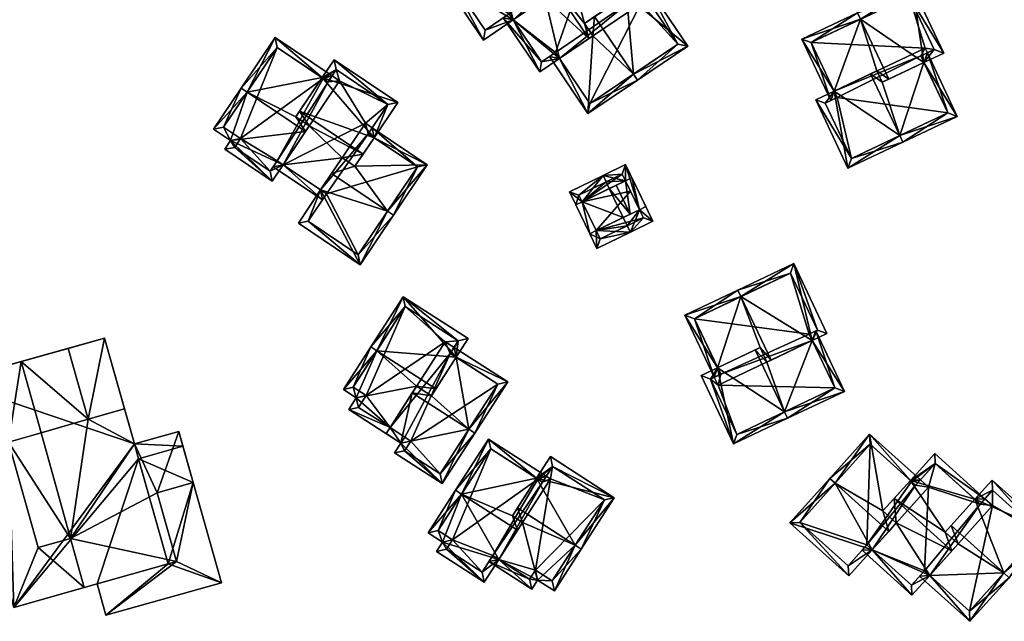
# Model space of a CAD drawing. Header units: inches. Extents: x 2685601 to 2690022, y 1235992 to 1239010.
# Tile 257 of 390: x 2688538 to 2688641, y 1238751 to 1238814. Entities that reach past the tile are written whole.
import ezdxf

# ---------------------------------------------------------------- set-up
doc = ezdxf.new("R2010")
doc.units = ezdxf.units.IN
doc.header["$MEASUREMENT"] = 0
doc.layers.add('Gebaeude Einzelhaus', color=10, linetype='Continuous')

msp = doc.modelspace()

# ---------------------------------------------------------------- meshes
at = {"layer": 'Gebaeude Einzelhaus'}
mesh = msp.add_polyface(dxfattribs=at)
corners = [(2688596.51, 1238819.57, 531.206), (2688595.474, 1238819.776, 531.63), (2688595.554, 1238819.658, 531.63), (2688592.588, 1238825.379, 531.206), (2688592.032, 1238817.452, 534), (2688595.889, 1238819.151, 531.633), (2688587.728, 1238821.192, 534.841), (2688587.308, 1238821.814, 534.841), (2688591.895, 1238815.02, 534.841), (2688593.117, 1238815.845, 534), (2688589.766, 1238813.583, 533.371), (2688582.045, 1238818.26, 531.206), (2688586.631, 1238811.466, 531.206), (2688583.086, 1238818.058, 531.635), (2688586.834, 1238812.508, 531.636), (2688589.346, 1238814.205, 533.371), (2688592.386, 1238824.338, 531.634), (2688597.23, 1238813.206, 534.569), (2688593.228, 1238818.259, 534.841), (2688597.705, 1238811.626, 534.841), (2688595.474, 1238819.776, 533.338), (2688598.111, 1238811.9, 534.569), (2688601.638, 1238816.182, 531.621), (2688602.678, 1238815.979, 531.206), (2688602.058, 1238815.56, 531.621), (2688598.661, 1238821.928, 531.206), (2688594.61, 1238809.536, 532.663), (2688589.766, 1238813.583, 531.643), (2688588.725, 1238813.785, 531.206), (2688589.346, 1238814.205, 531.643), (2688592.539, 1238808.138, 531.206), (2688598.46, 1238820.886, 531.622), (2688595.554, 1238819.658, 533.338), (2688595.889, 1238819.151, 533.341), (2688592.74, 1238809.179, 531.643), (2688594.19, 1238810.158, 532.663), (2688597.596, 1238803.774, 531.68), (2688602.783, 1238807.275, 535.315), (2688602.363, 1238807.897, 535.315), (2688598.293, 1238813.924, 535.315), (2688594.61, 1238809.536, 532.115), (2688593.569, 1238809.739, 531.68), (2688594.19, 1238810.158, 532.115), (2688601.638, 1238816.182, 533.01), (2688608.058, 1238810.838, 531.68), (2688603.569, 1238817.485, 531.68), (2688597.799, 1238804.815, 532.116), (2688607.016, 1238811.039, 532.109), (2688603.366, 1238816.444, 532.109), (2688602.058, 1238815.56, 533.01), (2688596.51, 1238819.57, 522.724), (2688595.889, 1238819.151, 522.724), (2688595.554, 1238819.658, 522.724), (2688592.386, 1238824.338, 522.724), (2688583.086, 1238818.058, 522.724), (2688586.834, 1238812.508, 522.724), (2688589.346, 1238814.205, 522.724), (2688589.766, 1238813.583, 522.724), (2688597.175, 1238818.586, 522.724), (2688592.74, 1238809.179, 522.724), (2688594.19, 1238810.158, 522.724), (2688594.61, 1238809.536, 522.724), (2688602.678, 1238815.979, 522.724), (2688602.058, 1238815.56, 522.724), (2688598.46, 1238820.886, 522.724), (2688603.14, 1238815.296, 522.724), (2688597.799, 1238804.815, 522.724), (2688607.016, 1238811.039, 522.724), (2688603.366, 1238816.444, 522.724)]
mesh.append_faces([[corners[k] for k in face] for face in [(45, 48, 43), (43, 48, 49), (37, 47, 44), (44, 47, 45), (45, 47, 48), (37, 38, 47), (36, 46, 37), (37, 46, 38), (36, 40, 46), (36, 41, 40), (40, 41, 42), (38, 43, 39), (37, 44, 38), (38, 44, 43), (43, 44, 45), (36, 40, 41), (41, 40, 42), (36, 21, 40), (21, 39, 17), (36, 38, 21), (21, 38, 39), (36, 37, 38), (28, 34, 30), (30, 34, 26), (26, 34, 35), (28, 27, 34), (28, 29, 27), (25, 31, 20), (20, 31, 32), (32, 31, 33), (25, 22, 31), (25, 23, 22), (22, 23, 24), (26, 27, 30), (30, 27, 28), (28, 27, 29), (26, 9, 27), (9, 18, 4), (26, 19, 9), (9, 19, 18), (20, 22, 25), (25, 22, 23), (23, 22, 24), (20, 17, 22), (17, 19, 21), (20, 18, 17), (17, 18, 19), (1, 0, 2), (2, 0, 5), (1, 3, 0), (1, 16, 3), (3, 16, 7), (7, 16, 6), (12, 14, 10), (10, 14, 15), (7, 13, 11), (11, 13, 12), (12, 13, 14), (7, 6, 13), (6, 10, 8), (7, 11, 6), (6, 11, 10), (10, 11, 12), (4, 8, 9), (4, 6, 8), (4, 3, 6), (6, 3, 7), (0, 2, 5), (4, 1, 3), (3, 1, 0), (0, 1, 2)]], dxfattribs={"color": 13})
mesh.append_faces([[corners[k] for k in face] for face in [(67, 65, 68), (68, 65, 62), (67, 66, 65), (65, 66, 61), (39, 22, 17), (39, 43, 22), (49, 24, 43), (43, 24, 22), (48, 24, 49), (48, 23, 24), (48, 68, 23), (23, 68, 62), (48, 47, 68), (68, 47, 67), (47, 66, 67), (38, 46, 47), (47, 46, 66), (40, 66, 46), (40, 61, 66), (64, 58, 50), (58, 60, 57), (57, 60, 59), (64, 63, 58), (58, 63, 60), (60, 63, 61), (61, 63, 65), (65, 63, 62), (33, 5, 32), (32, 5, 2), (32, 2, 20), (20, 2, 1), (31, 0, 33), (33, 0, 5), (31, 64, 0), (0, 64, 50), (22, 64, 31), (22, 63, 64), (22, 24, 63), (23, 63, 24), (23, 62, 63), (19, 40, 21), (19, 26, 40), (42, 40, 35), (35, 40, 26), (42, 61, 40), (42, 60, 61), (34, 42, 35), (34, 60, 42), (34, 59, 60), (27, 59, 34), (27, 57, 59), (18, 1, 4), (18, 20, 1), (52, 56, 53), (53, 56, 54), (54, 56, 55), (52, 51, 56), (56, 51, 57), (57, 51, 58), (58, 51, 50), (27, 56, 57), (27, 29, 56), (27, 10, 29), (29, 10, 15), (14, 29, 15), (14, 56, 29), (14, 55, 56), (14, 13, 55), (55, 13, 54), (6, 16, 13), (13, 16, 54), (54, 16, 53), (1, 53, 16), (1, 52, 53), (1, 2, 52), (5, 51, 2), (2, 51, 52), (0, 51, 5), (0, 50, 51), (8, 27, 9), (8, 10, 27)]], dxfattribs={"color": 41})
mesh = msp.add_polyface(dxfattribs=at)
corners = [(2688628.455, 1238807.063, 538.011), (2688627.233, 1238807.931, 538.415), (2688630.291, 1238801.453, 538.415), (2688627.897, 1238808.245, 538.011), (2688636.326, 1238803.471, 534.94), (2688630.611, 1238800.774, 538.415), (2688632.829, 1238809.127, 535.352), (2688633.187, 1238810.125, 534.94), (2688632.509, 1238809.805, 535.352), (2688623.409, 1238806.126, 536.105), (2688621.48, 1238805.215, 534.94), (2688624.858, 1238798.059, 534.94), (2688635.328, 1238803.83, 535.352), (2688622.479, 1238804.858, 535.35), (2688625.216, 1238799.058, 535.35), (2688623.729, 1238805.448, 536.105), (2688632.829, 1238809.127, 536.189), (2688634.904, 1238810.106, 534.94), (2688631.625, 1238817.051, 534.94), (2688626.177, 1238813.65, 538.415), (2688625.856, 1238814.329, 538.415), (2688629.135, 1238807.384, 538.415), (2688623.409, 1238806.126, 535.344), (2688620.01, 1238811.569, 534.94), (2688623.05, 1238805.128, 534.94), (2688623.729, 1238805.448, 535.344), (2688632.509, 1238809.805, 536.189), (2688633.905, 1238810.464, 535.349), (2688631.268, 1238816.053, 535.348), (2688621.009, 1238811.211, 535.344), (2688623.409, 1238806.126, 526.526), (2688623.729, 1238805.448, 526.526), (2688622.479, 1238804.858, 526.526), (2688625.216, 1238799.058, 526.526), (2688635.328, 1238803.83, 526.526), (2688632.509, 1238809.805, 526.526), (2688633.187, 1238810.125, 526.526), (2688632.949, 1238810.629, 526.526), (2688633.905, 1238810.464, 526.526), (2688631.268, 1238816.053, 526.526), (2688621.009, 1238811.211, 526.526)]
mesh.append_faces([[corners[k] for k in face] for face in [(24, 22, 25), (20, 29, 23), (23, 29, 24), (24, 29, 22), (20, 19, 29), (17, 28, 18), (18, 28, 20), (20, 28, 19), (16, 27, 17), (17, 27, 28), (16, 26, 27), (19, 3, 21), (21, 3, 0), (19, 22, 3), (22, 24, 25), (20, 23, 19), (19, 23, 22), (22, 23, 24), (16, 19, 21), (16, 18, 19), (19, 18, 20), (16, 17, 18), (10, 14, 11), (11, 14, 5), (5, 14, 2), (15, 13, 9), (9, 13, 10), (10, 13, 14), (7, 6, 8), (5, 12, 4), (4, 12, 7), (7, 12, 6), (5, 2, 12), (9, 2, 1), (9, 11, 2), (2, 11, 5), (9, 10, 11), (6, 7, 8), (6, 4, 7), (0, 2, 6), (6, 2, 4), (4, 2, 5), (3, 1, 0), (0, 1, 2)]], dxfattribs={"color": 13})
mesh.append_faces([[corners[k] for k in face] for face in [(36, 37, 38), (38, 37, 39), (39, 37, 40), (40, 37, 30), (0, 6, 21), (21, 6, 16), (29, 30, 22), (29, 40, 30), (29, 39, 40), (19, 28, 29), (29, 28, 39), (28, 38, 39), (28, 27, 38), (26, 7, 27), (27, 7, 38), (38, 7, 36), (26, 8, 7), (16, 6, 26), (26, 6, 8), (35, 37, 36), (35, 30, 37), (32, 31, 33), (33, 31, 34), (34, 31, 35), (35, 31, 30), (8, 35, 7), (7, 35, 36), (6, 35, 8), (6, 34, 35), (6, 12, 34), (2, 14, 12), (12, 14, 34), (34, 14, 33), (14, 13, 33), (33, 13, 32), (25, 13, 15), (25, 32, 13), (25, 31, 32), (22, 25, 9), (9, 25, 15), (22, 31, 25), (22, 30, 31), (9, 1, 22), (22, 1, 3)]], dxfattribs={"color": 41})
mesh = msp.add_polyface(dxfattribs=at)
corners = [(2688569.851, 1238807.445, 527.172), (2688570.346, 1238807.104, 527.176), (2688570.764, 1238807.726, 526.75), (2688569.728, 1238807.528, 527.172), (2688564.805, 1238811.734, 526.75), (2688561.857, 1238806.004, 530.384), (2688561.234, 1238806.423, 530.384), (2688566.969, 1238803.425, 529.98), (2688567.983, 1238801.886, 530.384), (2688568.38, 1238802.476, 529.98), (2688558.351, 1238802.135, 527.389), (2688560.136, 1238800.935, 527.39), (2688564.483, 1238796.681, 526.75), (2688559.519, 1238800.018, 526.75), (2688565.637, 1238798.397, 527.947), (2688559.393, 1238802.339, 527.824), (2688561.178, 1238801.139, 527.825), (2688560.56, 1238800.221, 527.184), (2688564.279, 1238797.723, 527.184), (2688565.014, 1238798.815, 527.947), (2688565.009, 1238810.693, 527.176), (2688569.564, 1238795.757, 529.601), (2688567.236, 1238792.295, 527.39), (2688573.728, 1238787.93, 527.39), (2688576.589, 1238793.529, 530.699), (2688577.211, 1238793.111, 530.699), (2688570.72, 1238797.476, 530.699), (2688575.184, 1238801.231, 527.353), (2688580.759, 1238798.386, 526.907), (2688574.979, 1238802.271, 526.907), (2688573.175, 1238798.242, 529.502), (2688574.561, 1238801.649, 527.353), (2688571.839, 1238799.141, 529.502), (2688579.718, 1238798.183, 527.353), (2688570.186, 1238795.339, 529.601), (2688568.278, 1238792.499, 527.788), (2688573.524, 1238788.971, 527.788), (2688574.038, 1238799.526, 530.384), (2688567.365, 1238804.013, 530.384), (2688565.637, 1238798.397, 527.177), (2688569.564, 1238795.757, 527.177), (2688569.767, 1238794.716, 526.75), (2688564.596, 1238798.193, 526.75), (2688565.014, 1238798.815, 527.176), (2688570.186, 1238795.339, 527.177), (2688569.728, 1238807.528, 528.016), (2688577.665, 1238804.923, 526.75), (2688570.993, 1238809.409, 526.75), (2688575.184, 1238801.231, 529.236), (2688574.561, 1238801.649, 529.236), (2688576.624, 1238804.719, 527.168), (2688571.196, 1238808.368, 527.17), (2688569.851, 1238807.445, 528.016), (2688570.346, 1238807.104, 528.02), (2688570.764, 1238807.726, 518.185), (2688570.346, 1238807.104, 518.185), (2688569.851, 1238807.445, 518.185), (2688565.009, 1238810.693, 518.185), (2688559.393, 1238802.339, 518.185), (2688561.178, 1238801.139, 518.185), (2688560.56, 1238800.221, 518.185), (2688564.279, 1238797.723, 518.185), (2688565.014, 1238798.815, 518.185), (2688565.637, 1238798.397, 518.185), (2688571.553, 1238807.196, 518.185), (2688569.564, 1238795.757, 518.185), (2688570.186, 1238795.339, 518.185), (2688568.278, 1238792.499, 518.185), (2688573.524, 1238788.971, 518.185), (2688579.718, 1238798.183, 518.185), (2688574.561, 1238801.649, 518.185), (2688574.979, 1238802.271, 518.185), (2688574.266, 1238802.751, 518.185), (2688576.624, 1238804.719, 518.185), (2688571.196, 1238808.368, 518.185)]
mesh.append_faces([[corners[k] for k in face] for face in [(41, 40, 44), (42, 39, 41), (41, 39, 40), (42, 43, 39), (47, 51, 45), (45, 51, 52), (52, 51, 53), (48, 50, 46), (46, 50, 47), (47, 50, 51), (48, 49, 50), (48, 38, 37), (48, 45, 38), (48, 46, 45), (45, 46, 47), (44, 40, 41), (42, 39, 43), (39, 42, 41), (39, 41, 40), (32, 39, 40), (32, 9, 39), (9, 38, 7), (30, 37, 32), (32, 37, 9), (9, 37, 38), (23, 36, 25), (25, 36, 24), (21, 35, 22), (22, 35, 23), (23, 35, 36), (21, 34, 35), (29, 27, 31), (25, 33, 28), (28, 33, 29), (29, 33, 27), (25, 24, 33), (24, 30, 26), (26, 30, 32), (27, 29, 31), (25, 28, 24), (24, 28, 30), (30, 28, 27), (27, 28, 29), (21, 24, 26), (21, 23, 24), (24, 23, 25), (21, 22, 23), (4, 20, 6), (6, 20, 5), (2, 3, 4), (4, 3, 20), (1, 0, 2), (2, 0, 3), (12, 18, 14), (14, 18, 19), (11, 17, 13), (13, 17, 12), (12, 17, 18), (11, 16, 17), (6, 15, 10), (10, 15, 11), (11, 15, 16), (6, 5, 15), (5, 11, 8), (8, 11, 14), (14, 11, 12), (12, 11, 13), (6, 10, 5), (5, 10, 11), (7, 8, 9), (3, 5, 7), (7, 5, 8), (3, 4, 5), (5, 4, 6), (0, 2, 3), (3, 2, 4), (0, 1, 2)]], dxfattribs={"color": 13})
mesh.append_faces([[corners[k] for k in face] for face in [(73, 64, 74), (74, 64, 54), (73, 72, 64), (64, 72, 63), (63, 72, 65), (73, 71, 72), (65, 40, 63), (63, 40, 39), (38, 3, 7), (38, 45, 3), (52, 0, 45), (45, 0, 3), (53, 1, 52), (52, 1, 0), (51, 2, 53), (53, 2, 1), (51, 74, 2), (2, 74, 54), (51, 50, 74), (74, 50, 73), (49, 29, 50), (50, 29, 73), (73, 29, 71), (49, 31, 29), (48, 27, 49), (49, 27, 31), (37, 27, 48), (37, 30, 27), (70, 72, 71), (70, 65, 72), (67, 66, 68), (68, 66, 69), (69, 66, 70), (70, 66, 65), (32, 40, 26), (26, 40, 21), (31, 70, 29), (29, 70, 71), (27, 70, 31), (27, 69, 70), (27, 33, 69), (33, 68, 69), (24, 36, 33), (33, 36, 68), (36, 35, 68), (68, 35, 67), (44, 35, 34), (44, 67, 35), (44, 66, 67), (40, 44, 21), (21, 44, 34), (40, 66, 44), (40, 65, 66), (59, 61, 60), (59, 62, 61), (62, 55, 63), (63, 55, 64), (64, 55, 54), (59, 56, 62), (62, 56, 55), (59, 57, 56), (59, 58, 57), (43, 39, 19), (19, 39, 14), (43, 63, 39), (43, 62, 63), (18, 43, 19), (18, 61, 43), (43, 61, 62), (18, 17, 61), (61, 17, 60), (17, 59, 60), (17, 16, 59), (16, 15, 59), (59, 15, 58), (5, 20, 15), (15, 20, 58), (58, 20, 57), (3, 57, 20), (3, 56, 57), (3, 0, 56), (1, 55, 0), (0, 55, 56), (2, 55, 1), (2, 54, 55), (8, 39, 9), (8, 14, 39)]], dxfattribs={"color": 41})
mesh = msp.add_polyface(dxfattribs=at)
corners = [(2688601.302, 1238792.872, 530.931), (2688596.995, 1238794.527, 528.807), (2688598.46, 1238791.498, 528.808), (2688599.838, 1238795.902, 530.931), (2688602.014, 1238793.216, 531.463), (2688600.549, 1238796.246, 531.463), (2688597.784, 1238791.171, 528.303), (2688596.32, 1238794.201, 528.303), (2688603.001, 1238793.693, 530.712), (2688603.675, 1238794.019, 530.199), (2688602.21, 1238797.049, 530.199), (2688601.535, 1238796.723, 530.712), (2688602.046, 1238791.333, 530.931), (2688601.72, 1238792.007, 530.931), (2688598.529, 1238789.631, 528.303), (2688595.659, 1238795.568, 528.303), (2688599.504, 1238796.594, 530.931), (2688599.178, 1238797.269, 530.931), (2688601.55, 1238798.415, 529.673), (2688601.535, 1238796.723, 530.031), (2688603.001, 1238793.693, 530.031), (2688604.42, 1238792.479, 529.673), (2688596.66, 1238795.219, 528.807), (2688598.878, 1238790.633, 528.808), (2688601.201, 1238797.414, 530.031), (2688603.419, 1238792.828, 530.031), (2688602.063, 1238795.631, 522.369), (2688603.001, 1238793.693, 522.369), (2688601.535, 1238796.723, 522.369), (2688596.995, 1238794.527, 522.369), (2688598.46, 1238791.498, 522.369), (2688603.419, 1238792.828, 522.369), (2688601.201, 1238797.414, 522.369), (2688596.66, 1238795.219, 522.369), (2688598.878, 1238790.633, 522.369)]
mesh.append_faces([[corners[k] for k in face] for face in [(25, 12, 13), (20, 21, 25), (25, 21, 12), (19, 18, 20), (20, 18, 21), (19, 24, 18), (18, 24, 17), (17, 24, 16), (14, 23, 12), (12, 23, 13), (14, 6, 23), (23, 6, 2), (15, 22, 7), (7, 22, 1), (15, 17, 22), (22, 17, 16), (18, 20, 21), (21, 20, 12), (12, 20, 13), (13, 20, 0), (3, 19, 16), (16, 19, 17), (17, 19, 18), (18, 19, 20), (15, 1, 17), (17, 1, 16), (16, 1, 3), (15, 7, 1), (14, 2, 6), (2, 13, 0), (14, 12, 2), (2, 12, 13), (8, 10, 9), (8, 11, 10), (6, 1, 2), (6, 7, 1), (8, 11, 4), (4, 11, 5), (8, 10, 11), (8, 9, 10), (1, 7, 6), (1, 6, 2), (3, 4, 5), (3, 0, 4), (3, 1, 0), (0, 1, 2)]], dxfattribs={"color": 13})
mesh.append_faces([[corners[k] for k in face] for face in [(28, 29, 32), (32, 29, 33), (31, 30, 27), (31, 34, 30), (25, 23, 31), (31, 23, 34), (25, 13, 23), (2, 34, 23), (2, 30, 34), (33, 29, 22), (22, 29, 1), (22, 32, 33), (16, 24, 22), (22, 24, 32), (19, 28, 24), (24, 28, 32), (25, 31, 20), (20, 31, 27), (29, 26, 30), (30, 26, 27), (29, 28, 26), (8, 0, 20), (8, 4, 0), (1, 30, 2), (1, 29, 30), (5, 11, 3), (3, 11, 19), (19, 26, 28), (19, 20, 26), (26, 20, 27), (19, 8, 20), (19, 11, 8)]], dxfattribs={"color": 41})
mesh = msp.add_polyface(dxfattribs=at)
corners = [(2688611.198, 1238777.123, 532.181), (2688607.756, 1238782.621, 531.7), (2688610.842, 1238776.124, 531.7), (2688613.642, 1238784.586, 535.651), (2688613.321, 1238785.263, 535.651), (2688611.52, 1238776.445, 532.181), (2688615.644, 1238779.234, 535.339), (2688616.8, 1238777.935, 535.65), (2688616.36, 1238777.726, 535.339), (2688621.122, 1238779.987, 532.971), (2688622.661, 1238780.718, 532.016), (2688619.183, 1238788.046, 532.016), (2688620.8, 1238780.664, 532.971), (2688621.663, 1238781.074, 532.436), (2688618.826, 1238787.048, 532.436), (2688608.755, 1238782.265, 532.181), (2688618.211, 1238772.509, 535.65), (2688612.861, 1238769.139, 531.858), (2688618.533, 1238771.831, 535.65), (2688611.198, 1238777.123, 533.019), (2688609.463, 1238776.299, 531.858), (2688615.133, 1238778.991, 535.65), (2688621.122, 1238779.987, 532.43), (2688624.484, 1238774.656, 532.016), (2688621.478, 1238780.986, 532.016), (2688620.8, 1238780.664, 532.43), (2688610.461, 1238775.943, 532.311), (2688611.52, 1238776.445, 533.019), (2688613.218, 1238770.138, 532.312), (2688623.485, 1238775.013, 532.429), (2688621.122, 1238779.987, 523.41), (2688620.8, 1238780.664, 523.41), (2688621.663, 1238781.074, 523.41), (2688618.826, 1238787.048, 523.41), (2688608.755, 1238782.265, 523.41), (2688611.52, 1238776.445, 523.41), (2688610.842, 1238776.124, 523.41), (2688611.236, 1238775.294, 523.41), (2688610.461, 1238775.943, 523.41), (2688613.218, 1238770.138, 523.41), (2688623.485, 1238775.013, 523.41)]
mesh.append_faces([[corners[k] for k in face] for face in [(24, 22, 25), (18, 29, 23), (23, 29, 24), (24, 29, 22), (18, 16, 29), (17, 28, 18), (18, 28, 16), (20, 26, 17), (17, 26, 28), (20, 19, 26), (26, 19, 27), (16, 8, 21), (21, 8, 6), (16, 22, 8), (22, 24, 25), (18, 23, 16), (16, 23, 22), (22, 23, 24), (19, 16, 21), (20, 17, 19), (19, 17, 16), (16, 17, 18), (2, 0, 5), (4, 15, 1), (1, 15, 2), (2, 15, 0), (4, 3, 15), (11, 14, 4), (4, 14, 3), (9, 13, 10), (10, 13, 11), (11, 13, 14), (9, 12, 13), (9, 3, 7), (9, 11, 3), (3, 11, 4), (9, 10, 11), (3, 6, 7), (7, 6, 8), (3, 0, 6), (0, 2, 5), (4, 1, 3), (3, 1, 0), (0, 1, 2)]], dxfattribs={"color": 13})
mesh.append_faces([[corners[k] for k in face] for face in [(36, 37, 38), (38, 37, 39), (39, 37, 40), (40, 37, 30), (29, 30, 22), (29, 40, 30), (16, 28, 29), (29, 28, 40), (40, 28, 39), (28, 26, 39), (39, 26, 38), (26, 2, 38), (38, 2, 36), (27, 5, 26), (26, 5, 2), (19, 5, 27), (19, 0, 5), (19, 6, 0), (19, 21, 6), (31, 33, 32), (31, 34, 33), (36, 35, 37), (37, 35, 30), (30, 35, 31), (31, 35, 34), (9, 8, 22), (9, 7, 8), (5, 35, 2), (2, 35, 36), (0, 35, 5), (0, 34, 35), (0, 15, 34), (15, 33, 34), (3, 14, 15), (15, 14, 33), (14, 13, 33), (33, 13, 32), (25, 13, 12), (25, 32, 13), (25, 31, 32), (22, 12, 9), (22, 25, 12), (22, 30, 25), (25, 30, 31)]], dxfattribs={"color": 41})
mesh = msp.add_polyface(dxfattribs=at)
corners = [(2688585.101, 1238770.676, 530.779), (2688585.733, 1238770.27, 530.779), (2688589.186, 1238775.64, 527.144), (2688583.784, 1238778.224, 527.571), (2688583.559, 1238779.261, 527.144), (2688583.153, 1238778.63, 527.571), (2688581.184, 1238774.183, 530.307), (2688579.184, 1238774.483, 530.779), (2688579.633, 1238775.181, 530.306), (2688576.849, 1238770.853, 528.283), (2688576.444, 1238770.224, 527.851), (2688577.994, 1238769.225, 527.851), (2688582.33, 1238764.983, 527.144), (2688577.333, 1238768.196, 527.144), (2688579.03, 1238769.45, 528.284), (2688578.369, 1238768.421, 527.577), (2688582.105, 1238766.019, 527.577), (2688588.15, 1238775.415, 527.571), (2688575.459, 1238778.914, 530.779), (2688578.21, 1238784.576, 527.144), (2688574.828, 1238779.32, 530.779), (2688583.784, 1238778.224, 528.497), (2688585.043, 1238780.181, 527.144), (2688581.66, 1238774.924, 530.779), (2688573.315, 1238773.983, 527.931), (2688576.849, 1238770.853, 527.546), (2688571.956, 1238774.856, 527.931), (2688572.52, 1238772.746, 527.144), (2688577.994, 1238769.225, 527.144), (2688578.4, 1238769.855, 527.546), (2688584.006, 1238779.956, 527.58), (2688583.153, 1238778.63, 528.497), (2688578.435, 1238783.54, 527.58), (2688572.993, 1238775.081, 528.333), (2688574.351, 1238774.208, 528.333), (2688573.556, 1238772.971, 527.545), (2688576.849, 1238770.853, 518.65), (2688578.4, 1238769.855, 518.65), (2688579.03, 1238769.45, 518.65), (2688578.369, 1238768.421, 518.65), (2688582.105, 1238766.019, 518.65), (2688588.15, 1238775.415, 518.65), (2688583.153, 1238778.63, 518.65), (2688583.559, 1238779.261, 518.65), (2688582.638, 1238779.854, 518.65), (2688584.006, 1238779.956, 518.65), (2688578.435, 1238783.54, 518.65), (2688572.993, 1238775.081, 518.65), (2688574.351, 1238774.208, 518.65), (2688573.556, 1238772.971, 518.65)]
mesh.append_faces([[corners[k] for k in face] for face in [(27, 25, 28), (28, 25, 29), (24, 35, 27), (27, 35, 25), (24, 34, 35), (20, 33, 26), (26, 33, 24), (24, 33, 34), (20, 18, 33), (19, 32, 20), (20, 32, 18), (22, 30, 19), (19, 30, 32), (22, 21, 30), (30, 21, 31), (25, 28, 29), (25, 27, 28), (25, 24, 27), (24, 18, 26), (26, 18, 20), (25, 8, 24), (24, 8, 18), (18, 8, 23), (23, 8, 6), (21, 18, 23), (22, 19, 21), (21, 19, 18), (18, 19, 20), (2, 3, 4), (4, 3, 5), (1, 17, 2), (2, 17, 3), (1, 0, 17), (9, 11, 10), (12, 16, 1), (1, 16, 0), (11, 15, 13), (13, 15, 12), (12, 15, 16), (9, 14, 11), (11, 14, 15), (0, 12, 1), (9, 11, 7), (7, 11, 0), (0, 11, 12), (12, 11, 13), (9, 10, 11), (0, 6, 7), (7, 6, 8), (0, 3, 6), (3, 4, 5), (0, 2, 3), (3, 2, 4), (0, 1, 2)]], dxfattribs={"color": 13})
mesh.append_faces([[corners[k] for k in face] for face in [(48, 36, 49), (48, 44, 36), (44, 45, 43), (48, 46, 44), (44, 46, 45), (48, 47, 46), (21, 23, 3), (3, 23, 6), (35, 36, 25), (35, 49, 36), (35, 48, 49), (35, 34, 48), (34, 33, 48), (48, 33, 47), (18, 32, 33), (33, 32, 47), (47, 32, 46), (32, 30, 46), (46, 30, 45), (31, 4, 30), (30, 4, 45), (45, 4, 43), (31, 5, 4), (21, 3, 31), (31, 3, 5), (38, 40, 39), (38, 41, 40), (43, 42, 44), (44, 42, 36), (36, 42, 37), (37, 42, 38), (38, 42, 41), (5, 42, 4), (4, 42, 43), (3, 42, 5), (3, 41, 42), (3, 17, 41), (17, 40, 41), (0, 16, 17), (17, 16, 40), (16, 15, 40), (40, 15, 39), (15, 38, 39), (15, 14, 38), (25, 14, 9), (25, 38, 14), (25, 37, 38), (25, 36, 37), (9, 7, 25), (25, 7, 8)]], dxfattribs={"color": 41})
mesh = msp.add_polyface(dxfattribs=at)
corners = [(2688537.411, 1238752.021, 526.973), (2688539.971, 1238758.281, 526.973), (2688536.852, 1238769.344, 526.973), (2688544.784, 1238754.1, 526.973), (2688543.337, 1238759.23, 526.973), (2688538.178, 1238777.768, 526.973), (2688540.28, 1238770.311, 526.973), (2688530.742, 1238775.671, 526.973), (2688545.208, 1238771.739, 526.973), (2688549.017, 1238772.813, 526.973), (2688546.924, 1238780.234, 526.973), (2688543.115, 1238779.16, 526.973), (2688554.455, 1238756.827, 526.973), (2688559.168, 1238754.599, 526.973), (2688556.209, 1238765.093, 526.973), (2688547.064, 1238751.186, 526.973), (2688552.425, 1238764.027, 526.973), (2688546.135, 1238754.48, 526.973), (2688545.208, 1238771.739, 529.835), (2688543.115, 1238779.16, 529.835), (2688538.178, 1238777.768, 529.835), (2688540.28, 1238770.311, 529.835), (2688543.337, 1238759.23, 529.835), (2688536.852, 1238769.344, 529.835), (2688539.971, 1238758.281, 529.835), (2688554.455, 1238756.827, 529.835), (2688544.784, 1238754.1, 529.835), (2688552.425, 1238764.027, 529.835), (2688550.052, 1238769.141, 529.835), (2688554.698, 1238770.451, 529.835), (2688556.209, 1238765.093, 529.835), (2688549.017, 1238772.813, 529.835), (2688546.924, 1238780.234, 514.573), (2688530.742, 1238775.671, 514.573), (2688537.411, 1238752.021, 514.573), (2688546.135, 1238754.48, 514.573), (2688550.052, 1238769.141, 526.973), (2688550.052, 1238769.141, 514.573), (2688550.49, 1238767.587, 514.573), (2688553.593, 1238756.583, 514.573), (2688559.168, 1238754.599, 514.573), (2688547.064, 1238751.186, 514.573), (2688556.209, 1238765.093, 514.573), (2688555.136, 1238768.897, 514.573), (2688555.136, 1238768.897, 526.973), (2688553.593, 1238756.584, 514.573), (2688554.698, 1238770.451, 514.573)]
mesh.append_faces([[corners[k] for k in face] for face in [(18, 28, 31), (28, 27, 29), (29, 27, 30), (18, 22, 28), (28, 22, 27), (27, 22, 25), (25, 22, 26), (22, 23, 24), (18, 21, 22), (22, 21, 23), (18, 20, 21), (18, 19, 20), (15, 12, 17), (12, 14, 16), (15, 13, 12), (12, 13, 14), (8, 10, 11), (8, 9, 10), (0, 2, 7), (7, 2, 5), (5, 2, 6), (4, 1, 3), (3, 1, 0), (0, 1, 2)]], dxfattribs={"color": 13})
mesh.append_faces([[corners[k] for k in face] for face in [(43, 37, 46), (43, 38, 37), (8, 11, 18), (18, 11, 19), (18, 31, 8), (8, 31, 9), (28, 36, 31), (31, 36, 9), (46, 36, 29), (29, 36, 28), (46, 37, 36), (30, 44, 29), (29, 44, 46), (46, 44, 43), (30, 14, 44), (30, 27, 14), (14, 27, 16), (27, 25, 16), (16, 25, 12), (26, 17, 25), (25, 17, 12), (26, 3, 17), (4, 3, 22), (22, 3, 26), (22, 24, 4), (4, 24, 1), (24, 23, 1), (1, 23, 2), (23, 21, 2), (2, 21, 6), (21, 20, 6), (6, 20, 5), (20, 19, 5), (5, 19, 11), (42, 38, 43), (40, 45, 42), (42, 45, 38), (40, 41, 45), (45, 41, 35), (41, 15, 35), (35, 15, 17), (14, 43, 44), (14, 42, 43), (13, 40, 14), (14, 40, 42), (13, 15, 40), (40, 15, 41), (34, 38, 35), (35, 38, 39), (33, 37, 34), (34, 37, 38), (33, 32, 37), (9, 32, 10), (9, 37, 32), (9, 36, 37), (3, 35, 17), (3, 34, 35), (3, 0, 34), (0, 7, 34), (34, 7, 33), (5, 33, 7), (11, 32, 5), (5, 32, 33), (11, 10, 32)]], dxfattribs={"color": 41})
mesh = msp.add_polyface(dxfattribs=at)
corners = [(2688632.461, 1238765.365, 532.688), (2688631.408, 1238765.315, 533.121), (2688631.524, 1238765.211, 533.121), (2688627.135, 1238770.161, 532.688), (2688628.533, 1238762.121, 535.627), (2688631.96, 1238764.808, 533.125), (2688623.523, 1238765.029, 536.322), (2688622.966, 1238765.531, 536.322), (2688629.135, 1238759.976, 536.322), (2688629.932, 1238760.861, 535.627), (2688627.404, 1238758.053, 534.823), (2688618.769, 1238760.87, 532.688), (2688624.939, 1238755.315, 532.688), (2688619.828, 1238760.925, 533.122), (2688624.884, 1238756.374, 533.123), (2688626.846, 1238758.555, 534.823), (2688627.19, 1238769.103, 533.125), (2688635.059, 1238759.896, 536.085), (2688629.7, 1238763.418, 536.638), (2688635.77, 1238757.951, 536.638), (2688631.408, 1238765.315, 535.181), (2688636.418, 1238758.671, 536.085), (2688638.169, 1238763.35, 533.433), (2688639.228, 1238763.407, 533.004), (2688634.015, 1238767.091, 533.432), (2688638.726, 1238762.849, 533.432), (2688633.96, 1238768.15, 533.004), (2688633.437, 1238755.359, 534.618), (2688627.404, 1238758.053, 533.438), (2688626.345, 1238757.998, 533.004), (2688626.846, 1238758.555, 533.438), (2688631.574, 1238753.29, 533.004), (2688638.169, 1238763.35, 533.432), (2688631.524, 1238765.211, 535.181), (2688631.96, 1238764.808, 535.185), (2688631.519, 1238754.349, 533.439), (2688632.88, 1238755.861, 534.618), (2688646.049, 1238759.885, 533.004), (2688639.974, 1238765.355, 533.004), (2688638.169, 1238763.35, 534.533), (2688641.202, 1238755.622, 536.638), (2688635.684, 1238760.59, 536.638), (2688641.759, 1238755.12, 536.638), (2688633.437, 1238755.359, 533.448), (2688632.379, 1238755.304, 533.004), (2688632.88, 1238755.861, 533.448), (2688637.65, 1238750.558, 533.004), (2688644.99, 1238759.83, 533.429), (2688640.029, 1238764.296, 533.429), (2688638.726, 1238762.849, 534.533), (2688637.595, 1238751.616, 533.448), (2688632.461, 1238765.365, 524.212), (2688631.96, 1238764.808, 524.212), (2688631.524, 1238765.211, 524.212), (2688627.19, 1238769.103, 524.212), (2688619.828, 1238760.925, 524.212), (2688624.884, 1238756.374, 524.212), (2688626.846, 1238758.555, 524.212), (2688627.404, 1238758.053, 524.212), (2688633.304, 1238764.606, 524.212), (2688631.519, 1238754.349, 524.212), (2688632.88, 1238755.861, 524.212), (2688633.437, 1238755.359, 524.212), (2688639.228, 1238763.407, 524.212), (2688638.726, 1238762.849, 524.212), (2688634.015, 1238767.091, 524.212), (2688640.031, 1238762.684, 524.212), (2688637.595, 1238751.616, 524.212), (2688644.99, 1238759.83, 524.212), (2688640.029, 1238764.296, 524.212)]
mesh.append_faces([[corners[k] for k in face] for face in [(43, 44, 45), (50, 46, 43), (43, 46, 44), (50, 42, 46), (50, 40, 42), (38, 48, 39), (39, 48, 49), (37, 47, 38), (38, 47, 48), (37, 42, 47), (47, 42, 40), (40, 46, 42), (40, 43, 46), (46, 43, 44), (44, 43, 45), (40, 21, 43), (40, 41, 21), (21, 41, 17), (37, 40, 42), (37, 39, 40), (40, 39, 41), (37, 38, 39), (31, 35, 27), (27, 35, 36), (29, 28, 31), (31, 28, 35), (29, 30, 28), (26, 24, 20), (20, 24, 33), (33, 24, 34), (26, 23, 24), (24, 23, 32), (32, 23, 25), (27, 28, 31), (31, 28, 29), (29, 28, 30), (27, 9, 28), (9, 18, 4), (27, 19, 9), (9, 19, 18), (20, 24, 26), (26, 24, 23), (23, 22, 25), (20, 22, 24), (22, 23, 24), (20, 17, 22), (17, 19, 21), (20, 18, 17), (17, 18, 19), (3, 16, 7), (7, 16, 6), (0, 1, 3), (3, 1, 16), (5, 2, 0), (0, 2, 1), (12, 14, 10), (10, 14, 15), (7, 13, 11), (11, 13, 12), (12, 13, 14), (7, 6, 13), (6, 10, 8), (7, 11, 6), (6, 11, 10), (10, 11, 12), (4, 8, 9), (4, 6, 8), (4, 3, 6), (6, 3, 7), (0, 2, 5), (4, 1, 3), (3, 1, 0), (0, 1, 2)]], dxfattribs={"color": 13})
mesh.append_faces([[corners[k] for k in face] for face in [(68, 66, 69), (69, 66, 63), (68, 67, 66), (66, 67, 62), (41, 32, 17), (41, 39, 32), (49, 25, 39), (39, 25, 32), (48, 23, 49), (49, 23, 25), (48, 69, 23), (23, 69, 63), (48, 47, 69), (69, 47, 68), (47, 67, 68), (40, 50, 47), (47, 50, 67), (43, 67, 50), (43, 62, 67), (65, 59, 51), (59, 61, 58), (58, 61, 60), (65, 64, 59), (59, 64, 61), (61, 64, 62), (62, 64, 66), (66, 64, 63), (34, 5, 33), (33, 5, 2), (33, 2, 20), (20, 2, 1), (24, 0, 34), (34, 0, 5), (24, 65, 0), (0, 65, 51), (32, 65, 24), (32, 64, 65), (32, 25, 64), (23, 64, 25), (23, 63, 64), (19, 27, 21), (21, 27, 43), (45, 43, 36), (36, 43, 27), (45, 62, 43), (45, 61, 62), (35, 45, 36), (35, 61, 45), (35, 60, 61), (28, 60, 35), (28, 58, 60), (18, 20, 4), (4, 20, 1), (53, 57, 54), (54, 57, 55), (55, 57, 56), (53, 52, 57), (57, 52, 58), (58, 52, 59), (59, 52, 51), (30, 28, 15), (15, 28, 10), (30, 58, 28), (30, 57, 58), (14, 30, 15), (14, 57, 30), (14, 56, 57), (14, 13, 56), (56, 13, 55), (13, 54, 55), (6, 16, 13), (13, 16, 54), (1, 54, 16), (1, 53, 54), (1, 2, 53), (5, 52, 2), (2, 52, 53), (0, 52, 5), (0, 51, 52), (8, 10, 9), (9, 10, 28)]], dxfattribs={"color": 41})
mesh = msp.add_polyface(dxfattribs=at)
corners = [(2688584.353, 1238763.884, 531.253), (2688580.855, 1238759.831, 528.23), (2688582.366, 1238758.858, 528.23), (2688583.723, 1238764.289, 531.253), (2688586.725, 1238754.669, 527.565), (2688581.736, 1238757.878, 527.565), (2688588.25, 1238757.04, 529.173), (2688590.224, 1238760.108, 531.253), (2688589.677, 1238761.619, 530.69), (2688590.751, 1238760.928, 530.69), (2688592.205, 1238765.547, 527.992), (2688593.236, 1238765.763, 527.565), (2688592.358, 1238765.449, 527.992), (2688587.178, 1238769.66, 527.565), (2688592.83, 1238765.133, 527.998), (2688587.403, 1238768.624, 527.998), (2688581.891, 1238760.056, 528.658), (2688583.403, 1238759.083, 528.658), (2688582.773, 1238758.103, 527.993), (2688586.5, 1238755.705, 527.993), (2688587.62, 1238757.446, 529.173), (2688592.205, 1238765.547, 529.118), (2688600.356, 1238763.506, 527.565), (2688593.663, 1238767.813, 527.565), (2688596.265, 1238758.532, 531.253), (2688596.895, 1238758.126, 531.253), (2688590.201, 1238762.433, 531.253), (2688594.078, 1238753.746, 528.224), (2688592.319, 1238754.878, 528.224), (2688588.25, 1238757.04, 528.001), (2688587.214, 1238756.815, 527.565), (2688587.62, 1238757.446, 528.001), (2688591.706, 1238753.925, 527.565), (2688591.481, 1238754.961, 528.001), (2688592.094, 1238755.914, 528.66), (2688593.853, 1238754.783, 528.66), (2688599.32, 1238763.281, 527.997), (2688593.888, 1238766.776, 527.997), (2688592.358, 1238765.449, 529.118), (2688592.83, 1238765.133, 529.124), (2688593.236, 1238765.763, 519.076), (2688592.83, 1238765.133, 519.076), (2688592.358, 1238765.449, 519.076), (2688587.403, 1238768.624, 519.076), (2688581.891, 1238760.056, 519.076), (2688583.403, 1238759.083, 519.076), (2688582.773, 1238758.103, 519.076), (2688586.5, 1238755.705, 519.076), (2688587.62, 1238757.446, 519.076), (2688588.25, 1238757.04, 519.076), (2688593.679, 1238765.478, 519.076), (2688591.481, 1238754.961, 519.076), (2688592.094, 1238755.914, 519.076), (2688593.853, 1238754.783, 519.076), (2688599.32, 1238763.281, 519.076), (2688593.888, 1238766.776, 519.076)]
mesh.append_faces([[corners[k] for k in face] for face in [(22, 37, 23), (23, 37, 21), (21, 37, 38), (38, 37, 39), (25, 36, 22), (22, 36, 37), (25, 24, 36), (28, 35, 27), (27, 35, 25), (25, 35, 24), (28, 34, 35), (30, 33, 32), (32, 33, 28), (28, 33, 34), (30, 29, 33), (30, 31, 29), (28, 29, 32), (32, 29, 30), (30, 29, 31), (28, 9, 29), (9, 26, 8), (28, 24, 9), (9, 24, 26), (28, 27, 24), (24, 27, 25), (24, 21, 26), (25, 22, 24), (24, 22, 21), (21, 22, 23), (4, 19, 6), (6, 19, 20), (2, 18, 5), (5, 18, 4), (4, 18, 19), (2, 17, 18), (3, 16, 1), (1, 16, 2), (2, 16, 17), (3, 0, 16), (13, 15, 3), (3, 15, 0), (11, 10, 13), (13, 10, 15), (14, 12, 11), (11, 12, 10), (0, 13, 3), (11, 12, 14), (0, 10, 13), (13, 10, 11), (11, 10, 12), (0, 8, 10), (0, 7, 8), (8, 7, 9), (0, 6, 7), (0, 2, 6), (6, 2, 4), (4, 2, 5), (3, 1, 0), (0, 1, 2)]], dxfattribs={"color": 13})
mesh.append_faces([[corners[k] for k in face] for face in [(49, 52, 51), (52, 54, 53), (49, 50, 52), (52, 50, 54), (54, 50, 55), (55, 50, 40), (39, 14, 38), (38, 14, 12), (38, 12, 21), (21, 12, 10), (37, 11, 39), (39, 11, 14), (37, 55, 11), (11, 55, 40), (37, 36, 55), (55, 36, 54), (36, 53, 54), (24, 35, 36), (36, 35, 53), (35, 34, 53), (53, 34, 52), (34, 33, 52), (52, 33, 51), (29, 51, 33), (29, 49, 51), (26, 21, 8), (8, 21, 10), (45, 47, 46), (45, 48, 47), (48, 41, 49), (49, 41, 50), (50, 41, 40), (45, 42, 48), (48, 42, 41), (45, 43, 42), (45, 44, 43), (29, 48, 49), (29, 31, 48), (29, 6, 31), (31, 6, 20), (19, 31, 20), (19, 48, 31), (19, 47, 48), (19, 18, 47), (47, 18, 46), (18, 45, 46), (18, 17, 45), (17, 16, 45), (45, 16, 44), (0, 15, 16), (16, 15, 44), (44, 15, 43), (10, 43, 15), (10, 42, 43), (10, 12, 42), (14, 41, 12), (12, 41, 42), (11, 41, 14), (11, 40, 41), (7, 29, 9), (7, 6, 29)]], dxfattribs={"color": 41})

doc.saveas('drawing.dxf')
